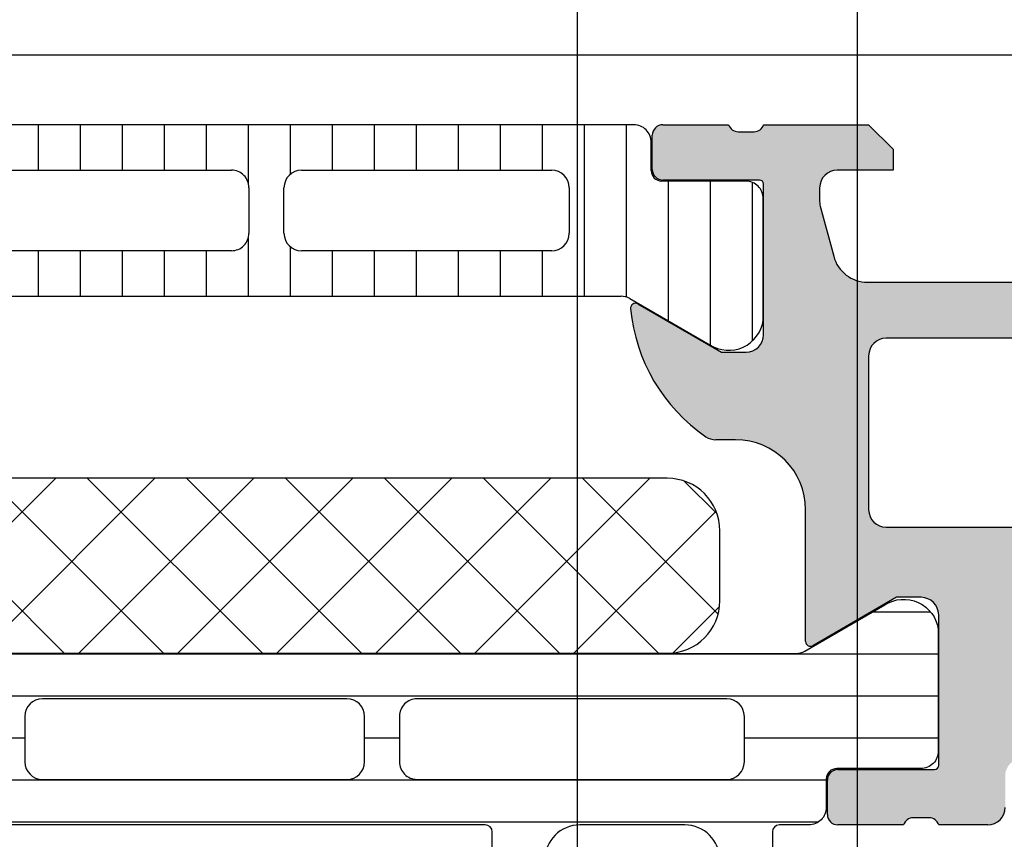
# Model space of a CAD drawing. Header units: millimetres. Extents: x 373037 to 682063, y 76092 to 274210.
# Tile 496 of 552: x 681566 to 681594, y 265616 to 265640. Entities that reach past the tile are written whole.
import ezdxf

# ---------------------------------------------------------------- set-up
doc = ezdxf.new("R2010")
doc.units = ezdxf.units.MM
doc.header["$LTSCALE"] = 100
doc.layers.add('PUDORYS', color=253, linetype='CONTINUOUS')

msp = doc.modelspace()

# ---------------------------------------------------------------- hatches: boundary and pattern name
at = {"layer": 'PUDORYS', "true_color": 0x939598}
h = msp.add_hatch(dxfattribs=at)
h.set_pattern_fill('_USER', color=252, scale=1.2, angle=90, style=0, pattern_type=0)
h.set_pattern_definition([(90, (679960.638258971, 248348.1544064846), (-1.2, 7.347638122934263e-17), [])])
edge = h.paths.add_edge_path()
edge.add_line((681583.1322093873, 265631.697980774), (681585.415866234, 265630.3795110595))
edge.add_arc((681585.9565011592, 265631.2207637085), 0.9999960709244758, 237.2729839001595, 351.8183919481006)
edge.add_line((681586.946319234, 265631.0784530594), (681586.946319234, 265634.5549945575))
edge.add_arc((681586.4463232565, 265634.5549971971), 0.4999959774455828, -0.0003024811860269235, 90.00030248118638)
edge.add_line((681586.4463206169, 265635.0549931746), (681584.046322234, 265635.0546612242))
edge.add_arc((681584.046322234, 265635.3546612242), 0.3000000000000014, 180, 269.9999999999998, ccw=False)
edge.add_line((681583.7463222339, 265635.3546612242), (681583.7463222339, 265636.1649925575))
edge.add_arc((681583.2463249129, 265636.1649952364), 0.4999973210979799, -0.0003069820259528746, 90.00030698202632)
edge.add_line((681583.2463222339, 265636.6649925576), (681553.1638479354, 265636.6649925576))
edge.add_arc((681553.1638452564, 265636.1649952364), 0.4999973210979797, 89.99969301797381, 180.0003069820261)
edge.add_line((681552.6638479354, 265636.1649925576), (681552.6638479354, 265635.3546612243))
edge.add_arc((681552.3638479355, 265635.3546612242), 0.3000000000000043, 270.0000000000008, 360, ccw=False)
edge.add_line((681552.3638479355, 265635.0546612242), (681549.9638495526, 265635.0549931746))
edge.add_arc((681549.9638469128, 265634.5549971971), 0.4999959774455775, 89.99969751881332, 180.0003024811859)
edge.add_line((681549.4638509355, 265634.5549945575), (681549.4638509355, 265631.0784530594))
edge.add_arc((681550.4536690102, 265631.2207637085), 0.9999960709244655, 188.1816080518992, 302.7270160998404)
edge.add_line((681550.9943039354, 265630.3795110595), (681553.2779607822, 265631.697980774))
edge.add_arc((681553.5279607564, 265631.2649680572), 0.5000000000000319, 90.00005990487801, 119.9999965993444, ccw=False)
edge.add_line((681553.5279602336, 265631.7649680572), (681582.8822099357, 265631.7649680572))
edge.add_arc((681582.882209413, 265631.2649680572), 0.5000000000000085, 60.0000034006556, 89.99994009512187, ccw=False)
edge = h.paths.add_edge_path(flags=16)
edge.add_line((681562.5554922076, 265633.0649788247), (681555.4054677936, 265633.0649940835))
edge.add_arc((681555.4055113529, 265633.5650376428), 0.5000435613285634, 180.0049911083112, 269.9950088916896, ccw=False)
edge.add_line((681554.9054677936, 265633.5649940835), (681554.9054677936, 265634.8650028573))
edge.add_arc((681555.4054801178, 265634.8649752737), 0.5000123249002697, 90.00141220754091, 179.9968392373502, ccw=False)
edge.add_line((681555.4054677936, 265635.3649875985), (681562.5554922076, 265635.3649875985))
edge.add_arc((681562.5554486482, 265634.864944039), 0.5000435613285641, 0.004991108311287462, 89.99500889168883, ccw=False)
edge.add_line((681563.0554922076, 265634.8649875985), (681563.0554922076, 265633.5649788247))
edge.add_arc((681562.5554486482, 265633.565022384), 0.5000435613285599, 270.00499110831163, 359.9950088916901, ccw=False)
edge = h.paths.add_edge_path(flags=16)
edge.add_line((681580.9054917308, 265633.0649788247), (681573.7554658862, 265633.0649788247))
edge.add_arc((681573.7555094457, 265633.565022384), 0.5000435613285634, 180.0049911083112, 269.9950088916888, ccw=False)
edge.add_line((681573.2554658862, 265633.5649788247), (681573.2554658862, 265634.8649875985))
edge.add_arc((681573.7555094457, 265634.864944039), 0.5000435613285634, 90.00499110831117, 179.9950088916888, ccw=False)
edge.add_line((681573.7554658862, 265635.3649875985), (681580.9054917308, 265635.3649875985))
edge.add_arc((681580.9054481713, 265634.864944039), 0.5000435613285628, 0.004991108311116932, 89.99500889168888, ccw=False)
edge.add_line((681581.4054917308, 265634.8649875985), (681581.4054917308, 265633.5649788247))
edge.add_arc((681580.9054481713, 265633.565022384), 0.5000435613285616, 270.0049911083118, 359.9950088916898, ccw=False)
edge = h.paths.add_edge_path(flags=16)
edge.add_line((681571.7554658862, 265633.0649788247), (681564.5554922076, 265633.0649788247))
edge.add_arc((681564.5554414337, 265633.5649280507), 0.4999492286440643, 179.9941811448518, 270.00581885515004, ccw=False)
edge.add_line((681564.0554922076, 265633.5649788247), (681564.0554922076, 265634.8649875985))
edge.add_arc((681564.5554414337, 265634.8650383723), 0.4999492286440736, 89.99418114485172, 180.0058188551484, ccw=False)
edge.add_line((681564.5554922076, 265635.3649875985), (681571.7554658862, 265635.3649875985))
edge.add_arc((681571.7555166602, 265634.8650383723), 0.4999492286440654, -0.005818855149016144, 90.00581885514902, ccw=False)
edge.add_line((681572.2554658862, 265634.8649875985), (681572.2554658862, 265633.5649788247))
edge.add_arc((681571.7555166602, 265633.5649280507), 0.4999492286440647, -90.00581885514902, 0.005818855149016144, ccw=False)
h = msp.add_hatch(color=252, dxfattribs=at)
edge = h.paths.add_edge_path()
edge.add_arc((681603.9562517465, 265571.6650600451), 0.5000674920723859, 270.0077324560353, 359.99226754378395, ccw=False)
edge.add_line((681603.956319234, 265571.1649925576), (681599.956319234, 265571.1649925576))
edge.add_arc((681599.9563867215, 265571.6650600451), 0.5000674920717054, 180.0077324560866, 269.99226754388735, ccw=False)
edge.add_line((681599.456319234, 265571.6649925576), (681599.456319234, 265572.9650413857))
edge.add_arc((681599.9563561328, 265572.965004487), 0.5000369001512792, 90.00422797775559, 179.9957720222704, ccw=False)
edge.add_line((681599.956319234, 265573.4650413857), (681600.456319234, 265573.4650413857))
edge.add_line((681600.456319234, 265573.4650413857), (681600.456319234, 265572.4650413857))
edge.add_line((681600.456319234, 265572.4650413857), (681601.956319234, 265572.4650413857))
edge.add_arc((681601.9563562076, 265573.465004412), 0.9999630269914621, 269.9978814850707, 360.0021185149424)
edge.add_line((681602.956319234, 265573.4650413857), (681602.956319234, 265577.4650413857))
edge.add_arc((681601.9562423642, 265577.464964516), 1.000076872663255, 0.004403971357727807, 89.99559602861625)
edge.add_line((681601.956319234, 265578.4650413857), (681600.456319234, 265578.4650413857))
edge.add_line((681600.456319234, 265578.4650413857), (681600.456319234, 265577.4650413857))
edge.add_line((681600.456319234, 265577.4650413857), (681599.956319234, 265577.4650413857))
edge.add_arc((681599.9562617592, 265577.9649839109), 0.4999425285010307, 179.9934131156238, 270.0065868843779, ccw=False)
edge.add_line((681599.456319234, 265577.9650413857), (681599.456319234, 265580.7650291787))
edge.add_arc((681599.956319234, 265580.7650291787), 0.5000000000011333, 90.0000000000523, 180.0000000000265, ccw=False)
edge.add_line((681599.956319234, 265581.2650291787), (681600.156319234, 265581.2650291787))
edge.add_arc((681600.156319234, 265580.7650291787), 0.5000000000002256, -2.609112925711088e-11, 89.99999999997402, ccw=False)
edge.add_line((681600.656319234, 265580.7650291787), (681600.656319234, 265580.2650291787))
edge.add_arc((681601.1563543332, 265580.2650642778), 0.500035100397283, 180.0040217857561, 269.9959782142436)
edge.add_line((681601.156319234, 265579.7650291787), (681601.9563222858, 265579.7650291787))
edge.add_arc((681601.9563057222, 265580.2650457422), 0.5000165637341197, 270.0018979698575, 359.9981020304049)
edge.add_line((681602.4563222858, 265580.2650291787), (681602.4563222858, 265611.5650230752))
edge.add_line((681602.4563222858, 265611.5650230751), (681602.0239256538, 265617.6034806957))
edge.add_arc((681601.0247059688, 265617.5650246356), 0.9999594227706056, 2.20400286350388, 89.99999999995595)
edge.add_line((681601.0247059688, 265618.5649840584), (681594.3562537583, 265618.5649840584))
edge.add_arc((681594.3562537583, 265618.0649840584), 0.5000000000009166, 90.00000000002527, 179.9999999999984)
edge.add_line((681593.8562537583, 265618.0649840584), (681593.8562537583, 265617.1649840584))
edge.add_arc((681593.3562537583, 265617.1649840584), 0.5000000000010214, 270.00000000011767, 360, ccw=False)
edge.add_line((681593.3562537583, 265616.6649840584), (681591.9562522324, 265616.6649840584))
edge.add_arc((681591.6887316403, 265616.5861476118), 0.278895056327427, 16.41987641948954, 91.1645893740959)
edge.add_line((681591.6830632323, 265616.8649850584), (681591.2294692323, 265616.8649850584))
edge.add_arc((681591.2238085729, 265616.5861169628), 0.2789255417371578, 88.83712992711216, 163.575405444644)
edge.add_line((681590.9562652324, 265616.6649840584), (681589.0762542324, 265616.6649840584))
edge.add_arc((681589.0762542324, 265616.9649840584), 0.3000000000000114, 180.0000000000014, 270, ccw=False)
edge.add_line((681588.7762542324, 265616.9649840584), (681588.7762542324, 265617.9449583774))
edge.add_arc((681589.0762542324, 265617.9449583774), 0.2999999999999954, 90.0000000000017, 180.0000000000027, ccw=False)
edge.add_line((681589.0762542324, 265618.2449583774), (681591.8362522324, 265618.2449583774))
edge.add_arc((681591.8362522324, 265618.3649583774), 0.1200000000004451, 269.9999999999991, 360)
edge.add_line((681591.9562522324, 265618.3649583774), (681591.9562522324, 265622.6649840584))
edge.add_arc((681591.4562522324, 265622.6649840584), 0.5000000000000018, 0, 89.9999999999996)
edge.add_line((681591.4562522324, 265623.1649840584), (681590.7562522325, 265623.1649840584))
edge.add_line((681590.7562522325, 265623.1649840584), (681588.3634319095, 265621.7834886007))
edge.add_arc((681588.294372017, 265621.9031038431), 0.1381197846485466, 179.9999999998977, 299.9999999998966, ccw=False)
edge.add_line((681588.1562522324, 265621.9031038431), (681588.1562522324, 265625.6649840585))
edge.add_arc((681586.1562522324, 265625.6649840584), 1.999999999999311, 0, 90.00000000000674)
edge.add_line((681586.1562522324, 265627.6649840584), (681585.5882568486, 265627.6649840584))
edge.add_arc((681585.5882568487, 265628.1649840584), 0.5000000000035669, 235.5209282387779, 269.99999999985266, ccw=False)
edge.add_arc((681588.1357301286, 265631.8744826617), 4.999999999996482, 185.3492280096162, 235.5209282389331, ccw=False)
edge.add_arc((681583.2943788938, 265631.4268642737), 0.1381197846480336, 60.00000000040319, 187.7024374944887, ccw=False)
edge.add_line((681583.3634387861, 265631.546479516), (681585.7562591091, 265630.1649840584))
edge.add_line((681585.7562591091, 265630.1649840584), (681586.4562591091, 265630.1649840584))
edge.add_arc((681586.4562591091, 265630.6649840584), 0.5, 270, 360)
edge.add_line((681586.9562591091, 265630.6649840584), (681586.9562591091, 265634.9650097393))
edge.add_arc((681586.8362591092, 265634.9650097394), 0.1199999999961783, 0, 89.9999999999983)
edge.add_line((681586.8362591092, 265635.0850097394), (681584.0762611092, 265635.0850097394))
edge.add_arc((681584.0762611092, 265635.3850097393), 0.2999999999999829, 180.0000000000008, 270.0000000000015, ccw=False)
edge.add_line((681583.7762611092, 265635.3850097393), (681583.7762611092, 265636.3649840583))
edge.add_arc((681584.0762611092, 265636.3649840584), 0.300000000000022, 90.00000000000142, 180, ccw=False)
edge.add_line((681584.0762611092, 265636.6649840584), (681585.9562721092, 265636.6649840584))
edge.add_arc((681586.2238154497, 265636.7438511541), 0.2789255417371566, 196.424594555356, 271.1628700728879)
edge.add_line((681586.2294761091, 265636.4649830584), (681586.6830701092, 265636.4649830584))
edge.add_arc((681586.6887385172, 265636.743820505), 0.2788950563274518, 268.8354106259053, 343.5801235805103)
edge.add_line((681586.9562591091, 265636.6649840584), (681589.9563175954, 265636.6649840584))
edge.add_line((681589.9563175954, 265636.6649840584), (681590.6564204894, 265635.9649116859))
edge.add_line((681590.6564204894, 265635.964911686), (681590.6564204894, 265635.3649055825))
edge.add_line((681590.6564204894, 265635.3649055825), (681589.0564143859, 265635.3649055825))
edge.add_arc((681589.0564238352, 265634.8648961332), 0.5000094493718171, 90.00108278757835, 179.9989172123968)
edge.add_line((681588.5564143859, 265634.8649055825), (681588.5564143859, 265634.4694775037))
edge.add_arc((681589.0564143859, 265634.4694775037), 0.5000000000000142, 180.0000000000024, 195.0000000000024)
edge.add_line((681588.5734514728, 265634.340067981), (681588.9576602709, 265632.9061812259))
edge.add_arc((681589.9235860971, 265633.1650002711), 1.000000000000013, 195.0000000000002, 270.0000000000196)
edge.add_line((681589.9235860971, 265632.1650002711), (681595.6564082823, 265632.1650002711))
edge.add_line((681595.6564082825, 265632.1650002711), (681595.6564082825, 265635.3649055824))
edge.add_line((681595.6564082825, 265635.3649055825), (681594.8564204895, 265635.3649055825))
edge.add_line((681594.8564204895, 265635.3649055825), (681594.8564204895, 265635.964911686))
edge.add_line((681594.8564204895, 265635.964911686), (681596.0688533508, 265636.6648933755))
edge.add_line((681596.0688533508, 265636.6648933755), (681597.1564082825, 265636.6648933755))
edge.add_line((681597.1564082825, 265636.6648933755), (681597.1564082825, 265621.6649840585))
edge.add_arc((681597.6564082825, 265621.6649840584), 0.5000000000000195, 179.9999999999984, 270.0000000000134)
edge.add_line((681597.6564082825, 265621.1649840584), (681603.4563192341, 265621.1649840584))
edge.add_arc((681603.456319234, 265620.1649840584), 1, 0, 90.0000000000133, ccw=False)
edge.add_line((681604.456319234, 265620.1649840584), (681604.456319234, 265571.6649925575))
edge = h.paths.add_edge_path(flags=16)
edge.add_line((681594.8564204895, 265630.5650002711), (681590.4564204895, 265630.5650002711))
edge.add_arc((681590.4564204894, 265630.0650002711), 0.5000000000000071, 90.00000000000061, 179.9999999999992)
edge.add_line((681589.9564204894, 265630.0650002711), (681589.9564204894, 265625.6650002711))
edge.add_arc((681590.4564204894, 265625.6650002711), 0.4999999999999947, 179.9999999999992, 270.0000000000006)
edge.add_line((681590.4564204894, 265625.1650002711), (681594.8564204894, 265625.1650002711))
edge.add_arc((681594.8564204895, 265625.6650002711), 0.5, 270, 360)
edge.add_line((681595.3564204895, 265625.6650002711), (681595.3564204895, 265630.0650002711))
edge.add_arc((681594.8564204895, 265630.0650002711), 0.4999999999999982, 0, 90.00000000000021)
h = msp.add_hatch(dxfattribs=at)
h.set_pattern_fill('NETZ', color=252, scale=2, angle=45, style=0)
h.set_pattern_definition([(45, (679960.638258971, 248348.1544064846), (-1.414213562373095, 1.414213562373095), []), (135, (679960.638258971, 248348.1544064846), (-1.414213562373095, -1.414213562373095), [])])
h.paths.add_polyline_path([(681584.205242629, 265626.5657273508, -0.4142135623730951), (681585.705242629, 265625.0657273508), (681585.705242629, 265623.0657273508, -0.4142135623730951), (681584.205242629, 265621.5657273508), (681557.205242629, 265621.5657273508, -0.4142135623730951), (681555.705242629, 265623.0657273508), (681555.705242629, 265625.0657273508, -0.4142135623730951), (681557.205242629, 265626.5657273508)])
h = msp.add_hatch(dxfattribs=at)
h.set_pattern_fill('LINIE', color=252, scale=1.2, angle=180, style=0)
h.set_pattern_definition([(180, (681592.5809322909, 265635.9479546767), (-1.469551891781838e-16, -1.2), [])])
edge = h.paths.add_edge_path()
edge.add_arc((681589.0462359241, 265617.9741822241), 0.3000000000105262, 89.99792470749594, 179.997924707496)
edge.add_line((681588.7462359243, 265617.9741930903), (681588.7462072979, 265617.1638617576))
edge.add_arc((681588.246209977, 265617.1638771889), 0.4999973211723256, 269.99761772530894, 359.9982316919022, ccw=False)
edge.add_line((681588.2461891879, 265616.6638798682), (681587.4051169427, 265616.6625593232))
edge.add_arc((681587.4051169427, 265616.4625593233), 0.1999999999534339, 89.99999999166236, 180)
edge.add_line((681587.2051169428, 265616.4625593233), (681587.2051169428, 265612.3625593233))
edge.add_arc((681586.7051169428, 265612.3625593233), 0.5, 270.0000000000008, 360, ccw=False)
edge.add_line((681586.7051169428, 265611.8625593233), (681585.8743677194, 265611.8625593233))
edge.add_arc((681585.8743677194, 265612.8625593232), 0.9999999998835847, 194.9999999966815, 270.00000000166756, ccw=False)
edge.add_line((681584.908441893, 265612.6037402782), (681584.7051169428, 265613.3625593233))
edge.add_line((681584.7051169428, 265613.3625593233), (681585.7051169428, 265613.3625593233))
edge.add_line((681585.7051169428, 265613.3625593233), (681585.7051169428, 265615.6625593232))
edge.add_arc((681584.7009904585, 265615.6608500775), 1.004127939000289, 0.09753001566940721, 89.76591227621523)
edge.add_line((681584.7050929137, 265616.664969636), (681581.7052145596, 265616.664969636))
edge.add_arc((681581.7092429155, 265615.6608502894), 1.004127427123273, 90.22985968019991, 179.9024820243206)
edge.add_line((681580.7051169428, 265615.6625593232), (681580.7051169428, 265613.3625593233))
edge.add_line((681580.7051169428, 265613.3625593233), (681581.7051169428, 265613.3625593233))
edge.add_line((681581.7051169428, 265613.3625593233), (681581.5017919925, 265612.6037402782))
edge.add_arc((681580.5358661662, 265612.8625593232), 0.9999999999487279, 269.99999999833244, 345.00000000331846, ccw=False)
edge.add_line((681580.5358661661, 265611.8625593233), (681579.7051169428, 265611.8625593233))
edge.add_arc((681579.7051169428, 265612.3625593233), 0.5, 180, 270, ccw=False)
edge.add_line((681579.2051169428, 265612.3625593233), (681579.2051169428, 265616.4625593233))
edge.add_arc((681579.0009438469, 265616.4608307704), 0.2041804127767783, 0.4850610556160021, 88.8441310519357)
edge.add_line((681579.0050626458, 265616.664969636), (681553.1636958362, 265616.6649925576))
edge.add_arc((681553.1637112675, 265617.1649898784), 0.499997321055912, 179.9976177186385, 269.99823168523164, ccw=False)
edge.add_line((681552.6637139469, 265617.1650106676), (681552.6637425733, 265617.9753420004))
edge.add_arc((681552.3637425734, 265617.9753528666), 0.3000000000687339, 359.9979247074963, 449.9979246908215)
edge.add_line((681552.3637534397, 265618.2753528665), (681549.9637550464, 265618.2751078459))
edge.add_arc((681549.9637705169, 265618.775103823), 0.4999959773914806, 179.9976222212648, 269.9982271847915, ccw=False)
edge.add_line((681549.46377454, 265618.7751245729), (681549.4639011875, 265622.2516660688))
edge.add_arc((681550.4537141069, 265622.1093195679), 0.999996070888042, 57.27090860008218, 171.8163166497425, ccw=False)
edge.add_line((681550.9943795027, 265622.9505526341), (681553.2779885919, 265621.6320002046))
edge.add_arc((681553.5280042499, 265622.0650038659), 0.4999999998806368, 239.9979281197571, 269.9978648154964)
edge.add_line((681553.5279856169, 265621.5650038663), (681587.8822543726, 265621.5639175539))
edge.add_arc((681587.8822719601, 265622.0639175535), 0.4999999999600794, 269.9979846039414, 299.9979213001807)
edge.add_line((681588.1322562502, 265621.6308957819), (681590.4159608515, 265622.9492827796))
edge.add_arc((681590.9565653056, 265622.108010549), 0.9999960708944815, 8.179532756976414, 122.7249408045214, ccw=False)
edge.add_line((681591.9463885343, 265622.2502853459), (681591.9462618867, 265618.7737438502))
edge.add_arc((681591.4462659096, 265618.7737593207), 0.4999959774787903, 269.9976222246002, 359.998227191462, ccw=False)
edge.add_line((681591.4462451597, 265618.2737633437), (681589.0462467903, 265618.2741822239))
edge = h.paths.add_edge_path(flags=16)
edge.add_line((681564.8551231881, 265618.464457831), (681564.8551231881, 265619.7644519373))
edge.add_arc((681564.3551268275, 265619.7644555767), 0.499996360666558, 359.9995829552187, 450.0004170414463)
edge.add_line((681564.3551231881, 265620.2644519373), (681555.5051292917, 265620.2644519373))
edge.add_arc((681555.5051256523, 265619.7644555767), 0.499996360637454, 89.99958295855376, 180.0004170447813)
edge.add_line((681555.0051292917, 265619.7644519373), (681555.0051292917, 265618.464457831))
edge.add_arc((681555.5051292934, 265618.4644412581), 0.500000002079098, 179.9981008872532, 269.9999997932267)
edge.add_line((681555.5051292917, 265617.9644412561), (681564.3551231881, 265617.9644412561))
edge.add_arc((681564.3551231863, 265618.4644412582), 0.5000000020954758, 270.0000002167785, 360.0018990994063)
edge = h.paths.add_edge_path(flags=16)
edge.add_arc((681575.0551292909, 265618.4644412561), 0.5, 270, 360)
edge.add_line((681575.5551292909, 265618.4644412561), (681575.5551292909, 265619.7644519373))
edge.add_arc((681575.0551292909, 265619.7644519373), 0.5, 0, 90)
edge.add_line((681575.0551292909, 265620.2644519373), (681566.3551231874, 265620.2644519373))
edge.add_arc((681566.3551231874, 265619.7644519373), 0.5, 90, 180)
edge.add_line((681565.8551231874, 265619.7644519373), (681565.8551231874, 265618.4644412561))
edge.add_arc((681566.3551231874, 265618.4644412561), 0.5, 180, 270)
edge.add_line((681566.3551231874, 265617.9644412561), (681575.0551292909, 265617.9644412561))
edge = h.paths.add_edge_path(flags=16)
edge.add_arc((681577.0551256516, 265619.7644555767), 0.499996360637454, 89.99958295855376, 180.0004170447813)
edge.add_line((681576.5551292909, 265619.7644519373), (681576.5551292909, 265618.464457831))
edge.add_arc((681577.0551292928, 265618.4644412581), 0.500000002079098, 179.9981008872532, 269.9999997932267)
edge.add_line((681577.0551292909, 265617.9644412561), (681585.9051384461, 265617.9644412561))
edge.add_arc((681585.9051384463, 265618.4644259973), 0.4999847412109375, 270, 360)
edge.add_line((681586.4051231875, 265618.4644259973), (681586.4051231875, 265619.7644366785))
edge.add_arc((681585.9051079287, 265619.7644366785), 0.5000152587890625, 0, 90)
edge.add_line((681585.9051079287, 265620.2644519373), (681577.055129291, 265620.2644519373))

# ---------------------------------------------------------------- linework, layer by layer
at = {"layer": 'PUDORYS', "color": 252, "true_color": 0x939598}
for p, q in [((681583.2463222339, 265636.6649925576), (681553.1638479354, 265636.6649925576)), ((681584.0762611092, 265636.6649840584), (681585.9562721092, 265636.6649840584)), ((681586.9562591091, 265636.6649840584), (681589.9563175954, 265636.6649840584)), ((681589.9563175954, 265636.6649840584), (681590.6564204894, 265635.964911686)), ((681583.7762611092, 265635.3850097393), (681583.7762611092, 265636.3649840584)), ((681586.2294761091, 265636.4649830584), (681586.6830701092, 265636.4649830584)), ((681583.7463222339, 265635.3546612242), (681583.7463222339, 265636.1649925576)), ((681590.6564204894, 265635.964911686), (681590.6564204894, 265635.3649055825)), ((681564.5554922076, 265635.3649875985), (681571.7554658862, 265635.3649875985)), ((681573.7554658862, 265635.3649875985), (681580.9054917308, 265635.3649875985)), ((681590.6564204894, 265635.3649055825), (681589.0564143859, 265635.3649055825)), ((681586.4463206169, 265635.0549931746), (681584.046322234, 265635.0546612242)), ((681586.8362591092, 265635.0850097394), (681584.0762611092, 265635.0850097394)), ((681586.9562591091, 265630.6649840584), (681586.9562591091, 265634.9650097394)), ((681572.2554658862, 265634.8649875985), (681572.2554658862, 265633.5649788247)), ((681573.2554658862, 265633.5649788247), (681573.2554658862, 265634.8649875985)), ((681581.4054917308, 265634.8649875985), (681581.4054917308, 265633.5649788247)), ((681588.5564143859, 265634.8649055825), (681588.5564143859, 265634.4694775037)), ((681586.946319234, 265631.0784530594), (681586.946319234, 265634.5549945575)), ((681588.5734514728, 265634.340067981), (681588.9576602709, 265632.906181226)), ((681571.7554658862, 265633.0649788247), (681564.5554922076, 265633.0649788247)), ((681580.9054917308, 265633.0649788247), (681573.7554658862, 265633.0649788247)), ((681589.9235860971, 265632.1650002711), (681595.6564082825, 265632.1650002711)), ((681553.5279602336, 265631.7649680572), (681582.8822099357, 265631.7649680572)), ((681583.1322093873, 265631.697980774), (681585.415866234, 265630.3795110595)), ((681583.3634387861, 265631.546479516), (681585.7562591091, 265630.1649840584)), ((681594.8564204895, 265630.5650002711), (681590.4564204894, 265630.5650002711)), ((681585.7562591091, 265630.1649840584), (681586.4562591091, 265630.1649840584)), ((681589.9564204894, 265630.0650002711), (681589.9564204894, 265625.6650002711)), ((681586.1562522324, 265627.6649840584), (681585.5882568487, 265627.6649840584)), ((681588.1562522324, 265621.9031038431), (681588.1562522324, 265625.6649840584)), ((681590.4564204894, 265625.1650002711), (681594.8564204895, 265625.1650002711)), ((681590.7562522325, 265623.1649840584), (681588.3634319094, 265621.7834886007)), ((681591.4562522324, 265623.1649840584), (681590.7562522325, 265623.1649840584)), ((681591.9562522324, 265618.3649583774), (681591.9562522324, 265622.6649840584)), ((681589.0762542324, 265618.2449583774), (681591.8362522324, 265618.2449583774)), ((681588.7762542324, 265616.9649840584), (681588.7762542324, 265617.9449583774)), ((681590.9562652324, 265616.6649840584), (681589.0762542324, 265616.6649840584)), ((681591.6830632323, 265616.8649850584), (681591.2294692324, 265616.8649850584)), ((681593.3562537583, 265616.6649840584), (681591.9562522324, 265616.6649840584))]:
    msp.add_line(p, q, dxfattribs=at)
at = {"layer": 'PUDORYS', "color": 252, "ltscale": 15, "true_color": 0x939598}
for points in [[(655063.636877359, 249619.1544343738), (681589.639597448, 249619.1544343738), (681589.639597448, 273245.1544306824), (655063.636877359, 273245.1544306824)], [(681581.6396141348, 273237.1544306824), (655071.6368773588, 273237.1544306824), (655071.6368773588, 249627.1544343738), (681581.6396141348, 249627.1544343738)], [(681519.456374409, 265638.6649925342), (681604.456346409, 265638.6649925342), (681604.456346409, 265566.6650207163), (681519.456374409, 265566.6650207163)]]:
    msp.add_lwpolyline(points, close=True, dxfattribs=at)
at = {"layer": 'PUDORYS', "color": 252, "true_color": 0x939598}
for points in [[(681557.205242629, 265621.5657273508), (681584.205242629, 265621.5657273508, 0.414213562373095), (681585.705242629, 265623.0657273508), (681585.705242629, 265625.0657273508, 0.414213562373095), (681584.205242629, 265626.5657273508), (681557.205242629, 265626.5657273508, 0.414213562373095), (681555.705242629, 265625.0657273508), (681555.705242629, 265623.0657273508, 0.414213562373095)], [(681575.0551292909, 265617.9644412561, 0.4142135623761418), (681575.5551292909, 265618.4644412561), (681575.5551292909, 265619.7644519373, 0.4142135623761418), (681575.0551292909, 265620.2644519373), (681566.3551231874, 265620.2644519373, 0.4142135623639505), (681565.8551231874, 265619.7644519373), (681565.8551231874, 265618.4644412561, 0.414213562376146), (681566.3551231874, 265617.9644412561)], [(681577.0551292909, 265620.2644519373, 0.4142178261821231), (681576.5551292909, 265619.7644519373), (681576.5551292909, 265618.464457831, 0.4142232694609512), (681577.0551292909, 265617.9644412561), (681585.9051384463, 265617.9644412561, 0.4142135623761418), (681586.4051231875, 265618.4644259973), (681586.4051231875, 265619.7644366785, 0.4142135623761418), (681585.9051079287, 265620.2644519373)]]:
    msp.add_lwpolyline(points, format="xyb", close=True, dxfattribs=at)
for points in [[(681553.5279856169, 265621.5650038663), (681587.8822543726, 265621.5639175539, 0.1316522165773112), (681588.1322562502, 265621.6308957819), (681590.4159608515, 265622.9492827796, -0.5460410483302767), (681591.9463885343, 265622.2502853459), (681591.9462618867, 265618.7737438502, -0.4142166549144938), (681591.4462451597, 265618.2737633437), (681589.0462467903, 265618.2741822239, 0.4142135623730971), (681588.7462359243, 265617.9741930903), (681588.746207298, 265617.1638617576, -0.4142167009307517), (681588.2461891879, 265616.6638798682), (681587.4051169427, 265616.6625593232, 0.414213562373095), (681587.2051169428, 265616.4625593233), (681587.2051169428, 265612.3625593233, -0.414213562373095)], [(681579.2051169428, 265612.3625593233), (681579.2051169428, 265616.4625593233, 0.4058498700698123), (681579.0050626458, 265616.664969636), (681553.1636958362, 265616.6649925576, -0.4142167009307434)], [(681585.7051169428, 265615.6625593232, 0.4125193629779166), (681584.7050929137, 265616.664969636), (681581.7052145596, 265616.664969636, 0.4125410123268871), (681580.7051169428, 265615.6625593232)]]:
    msp.add_lwpolyline(points, format="xyb", dxfattribs=at)
for centre, radius, start, end in [((681583.2463249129, 265636.1649952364), 0.4999973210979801, 359.9996930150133, 90.00030697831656), ((681584.0762611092, 265636.3649840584), 0.3000000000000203, 90, 180), ((681586.2238154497, 265636.7438511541), 0.2789255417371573, 196.4245945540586, 271.162870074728), ((681586.6887385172, 265636.743820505), 0.2788950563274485, 268.8354106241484, 343.5801235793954), ((681571.7555166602, 265634.8650383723), 0.4999492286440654, 359.9941811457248, 90.00581885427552), ((681573.7555094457, 265634.864944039), 0.5000435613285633, 90.0049911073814, 179.9950088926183), ((681580.9054481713, 265634.864944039), 0.5000435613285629, 0.004991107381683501, 89.99500889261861), ((681584.046322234, 265635.3546612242), 0.3000000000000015, 180, 270), ((681584.0762611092, 265635.3850097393), 0.2999999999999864, 180, 270), ((681589.0564238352, 265634.8648961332), 0.5000094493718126, 90.00108278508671, 179.9989172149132), ((681586.4463232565, 265634.5549971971), 0.4999959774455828, 359.9996975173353, 90.00030248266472), ((681586.8362591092, 265634.9650097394), 0.1199999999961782, 0, 90), ((681589.0564143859, 265634.4694775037), 0.5000000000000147, 180, 195.0000000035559), ((681571.7555166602, 265633.5649280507), 0.4999492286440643, 269.9941811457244, 0.005818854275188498), ((681573.7555094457, 265633.565022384), 0.5000435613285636, 180.0049911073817, 269.9950088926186), ((681580.9054481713, 265633.565022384), 0.5000435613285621, 270.0049911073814, 359.9950088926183), ((681589.9235860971, 265633.1650002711), 1.000000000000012, 195.0000000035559, 270), ((681582.882209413, 265631.2649680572), 0.5000000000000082, 60.0000033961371, 89.99994009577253), ((681583.2943788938, 265631.4268642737), 0.1381197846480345, 59.99999999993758, 187.702437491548), ((681588.1357301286, 265631.8744826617), 4.999999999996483, 185.3492280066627, 235.5209282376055), ((681585.9565011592, 265631.2207637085), 0.9999960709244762, 237.2729839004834, 351.8183919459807), ((681586.4562591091, 265630.6649840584), 0.5, 270, 0), ((681590.4564204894, 265630.0650002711), 0.5000000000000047, 90, 180), ((681585.5882568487, 265628.1649840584), 0.5000000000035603, 235.5209282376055, 270), ((681586.1562522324, 265625.6649840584), 1.999999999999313, 0, 90), ((681590.4564204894, 265625.6650002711), 0.4999999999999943, 180, 270), ((681591.4562522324, 265622.6649840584), 0.5000000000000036, 0, 90), ((681588.294372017, 265621.9031038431), 0.1381197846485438, 180, 300.0000000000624), ((681591.8362522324, 265618.3649583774), 0.1200000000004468, 270, 0), ((681589.0762542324, 265617.9449583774), 0.2999999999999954, 90, 180), ((681589.0762542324, 265616.9649840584), 0.3000000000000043, 180, 270), ((681593.3562537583, 265617.1649840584), 0.5000000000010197, 270, 0), ((681591.2238085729, 265616.5861169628), 0.2789255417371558, 88.837129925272, 163.5754054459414), ((681591.6887316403, 265616.5861476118), 0.2788950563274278, 16.41987642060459, 91.1645893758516)]:
    msp.add_arc(centre, radius, start, end, dxfattribs=at)

doc.saveas('drawing.dxf')
